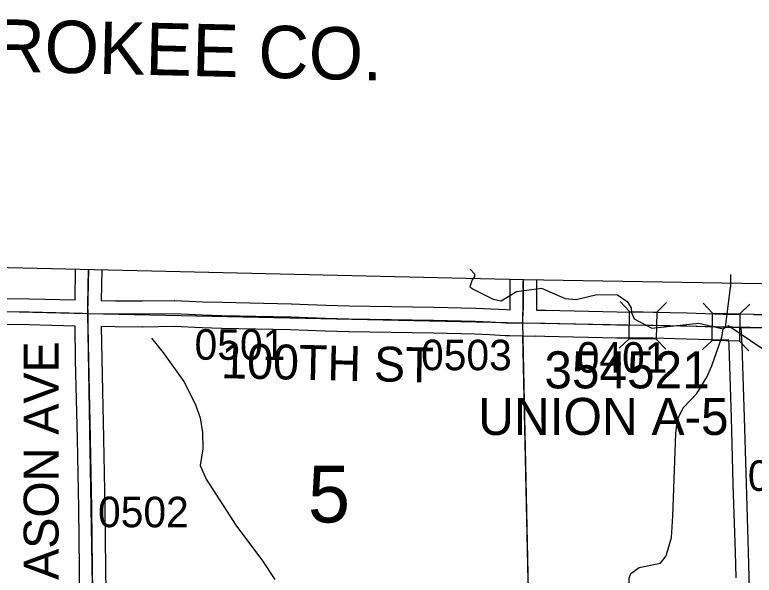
# Model space of a CAD drawing. Extents: x -157.2 to -99.3, y 12.2 to 46.2.
# Drawn here: x -119.49 to -117.793, y 39.713 to 40.999 of the extents above; entities that cross this region are included whole.
import ezdxf

# ---------------------------------------------------------------- set-up
doc = ezdxf.new("R2010")
doc.units = 0
for name, color, linetype in [('tdCoClipBndry', 7, 'Continuous'), ('tdCoCoBndry', 7, 'Continuous'), ('tdCoCoBndryTxt', 7, 'Continuous'), ('tdCoHydroRiver', 7, 'Continuous'), ('tdCoSecRdNmbr', 7, 'Continuous'), ('tdCoSecRdTxt', 7, 'Continuous'), ('tdCoSecRteBand', 7, 'Continuous'), ('tdCoSecRteCL', 7, 'Continuous'), ('tdCoSectLine', 7, 'Continuous'), ('tdCoSectLinePart', 7, 'Continuous'), ('tdCoSectNmbr', 7, 'Continuous'), ('tdCoStrucSec', 7, 'Continuous'), ('tdCoStrucSecCoName', 7, 'Continuous'), ('tdCoStrucSecFHWANum', 7, 'Continuous'), ('tdCoSurfEarth', 7, 'Continuous'), ('tdCoSurfGravel', 7, 'Continuous'), ('tdCoTwpBndryShd', 7, 'Continuous')]:
    doc.layers.add(name, color=color, linetype=linetype)

msp = doc.modelspace()

# ---------------------------------------------------------------- linework, layer by layer
at = {"layer": 'tdCoClipBndry'}
msp.add_lwpolyline([(-137.3849, 40.9986), (-130.3617, 40.7621), (-129.3761, 40.7352), (-128.3918, 40.7165), (-127.3846, 40.6647), (-126.387, 40.641), (-124.3513, 40.57), (-123.3516, 40.5465), (-121.3552, 40.48), (-120.3594, 40.4386), (-118.3228, 40.3917), (-115.3169, 40.3414), (-114.3264, 40.3124), (-114.2927, 40.3054), (-114.257, 40.2814), (-114.2379, 40.2528), (-114.2294, 40.2106), (-114.247, 39.2403), (-114.2573, 38.2439), (-114.2917, 37.2483), (-114.3338, 36.2543), (-114.3541, 35.2589), (-114.3899, 34.3598)], dxfattribs=at)
at = {"layer": 'tdCoCoBndry'}
msp.add_lwpolyline([(-135.3934, 40.8324), (-134.3958, 40.7988), (-133.3972, 40.7654), (-132.3984, 40.7315), (-131.3628, 40.6937), (-130.3647, 40.6622), (-129.3784, 40.6353), (-128.3937, 40.6165), (-127.3884, 40.5648), (-126.3904, 40.5411), (-125.354, 40.5038), (-124.3542, 40.47), (-123.355, 40.4466), (-122.3574, 40.4123), (-121.3585, 40.3801), (-120.3626, 40.3387), (-119.3227, 40.3139), (-118.3248, 40.2918), (-117.32, 40.2727), (-116.3236, 40.2604), (-115.3186, 40.2414), (-114.3294, 40.2124)], dxfattribs=at)
at = {"layer": 'tdCoHydroRiver'}
for points in [[(-118.4455, 40.415), (-118.4356, 40.4044), (-118.4357, 40.3981), (-118.4407, 40.3904), (-118.4459, 40.3747), (-118.4366, 40.3682), (-118.3929, 40.3465), (-118.3741, 40.3428), (-118.3388, 40.3639), (-118.2818, 40.3718), (-118.2272, 40.3483), (-118.202, 40.346), (-118.1543, 40.3573), (-118.107, 40.356), (-118.0853, 40.3413), (-118.0762, 40.3268), (-118.0749, 40.3157), (-118.069, 40.3013), (-118.0285, 40.2797), (-117.9209, 40.291), (-117.8644, 40.2784)], [(-117.8478, 40.4028), (-117.8476, 40.3743)], [(-117.8644, 40.2784), (-117.8596, 40.2815), (-117.8476, 40.3743)], [(-118.0459, 39.5241), (-118.0482, 39.5526), (-118.0645, 39.5941), (-118.0694, 39.6447), (-118.0815, 39.6671), (-118.0804, 39.7066), (-118.0769, 39.7175), (-118.0576, 39.7312), (-118.0084, 39.7409), (-117.9953, 39.7579), (-117.9831, 39.8002), (-117.9802, 39.8491), (-117.9735, 40.0383), (-117.9695, 40.0713), (-117.9561, 40.0978), (-117.9252, 40.1301), (-117.9021, 40.1674), (-117.8904, 40.1939), (-117.8681, 40.2596), (-117.8644, 40.2784)], [(-119.1767, 40.2573), (-119.1508, 40.225), (-119.1021, 40.1574), (-119.0767, 40.1062), (-119.0649, 40.0743), (-119.0595, 40.041), (-119.0589, 40.0031), (-119.0647, 39.9653), (-119.0513, 39.9334), (-118.9817, 39.8258), (-118.9238, 39.7484), (-118.8934, 39.7034)]]:
    msp.add_lwpolyline(points, dxfattribs=at)
at = {"layer": 'tdCoSecRteBand'}
msp.add_line((-119.3522, 40.3446), (-119.3509, 40.4154), dxfattribs=at)
for points in [[(-119.2909, 40.414), (-119.2922, 40.3434), (-119.2919, 40.3434), (-119.2592, 40.3429), (-119.1975, 40.3424), (-119.1246, 40.3434), (-119.1237, 40.3434), (-119.1228, 40.3434), (-119.0585, 40.3404), (-119.0145, 40.3392), (-118.856, 40.3357), (-118.8558, 40.3357), (-118.8557, 40.3357), (-118.817, 40.3345), (-118.8169, 40.3345), (-118.8168, 40.3345), (-118.776, 40.333), (-118.7228, 40.3313), (-118.5289, 40.3283), (-118.5288, 40.3283), (-118.5287, 40.3283), (-118.4328, 40.3261), (-118.4324, 40.3261), (-118.432, 40.3261), (-118.397, 40.3244), (-118.3969, 40.3244), (-118.3968, 40.3244), (-118.3623, 40.3224), (-118.3534, 40.3223)], [(-118.3534, 40.3223), (-118.3532, 40.3286), (-118.3532, 40.3499), (-118.3534, 40.3855), (-118.3534, 40.386), (-118.3534, 40.3865), (-118.3533, 40.3924)], [(-118.2933, 40.3912), (-118.2934, 40.3854), (-118.2932, 40.3502), (-118.2932, 40.3501), (-118.2932, 40.35), (-118.2932, 40.328), (-118.2932, 40.3275), (-118.2932, 40.3269), (-118.2934, 40.3213), (-118.2729, 40.3209), (-118.2728, 40.3209), (-118.2727, 40.3209), (-118.108, 40.3173), (-118.0256, 40.3168), (-118.0254, 40.3168), (-118.0252, 40.3168), (-117.9477, 40.315), (-117.9476, 40.315), (-117.9474, 40.315), (-117.8636, 40.3123), (-117.8238, 40.3117), (-117.7948, 40.3131), (-117.7947, 40.3115), (-117.7105, 40.3111)], [(-119.5352, 40.3483), (-119.457, 40.3473), (-119.4568, 40.3473), (-119.4566, 40.3473), (-119.3522, 40.3446)], [(-119.3401, 39.5648), (-119.342, 39.7283), (-119.342, 39.7283), (-119.342, 39.7284), (-119.3435, 39.8668), (-119.3465, 40.0259), (-119.3507, 40.2066), (-119.3507, 40.2067), (-119.3507, 40.2067), (-119.3522, 40.2837), (-119.3522, 40.2838), (-119.3522, 40.2839), (-119.3522, 40.2839), (-119.3522, 40.2841), (-119.3522, 40.2844), (-119.3528, 40.2844), (-119.3528, 40.2846), (-119.458, 40.2873), (-119.5367, 40.2883)], [(-117.835, 39.7076), (-117.8365, 39.766), (-117.8414, 39.9217), (-117.8414, 39.9218), (-117.8414, 39.9218), (-117.8456, 40.0739), (-117.8513, 40.24), (-117.8519, 40.2521), (-117.8538, 40.2522), (-117.8648, 40.2523), (-117.865, 40.2523), (-117.8653, 40.2523), (-117.9492, 40.255), (-118.0262, 40.2568), (-118.1086, 40.2573), (-118.1089, 40.2573), (-118.1091, 40.2573), (-118.274, 40.261), (-118.295, 40.2613), (-118.2954, 40.2613), (-118.2954, 40.2609), (-118.3252, 40.2618), (-118.3549, 40.2623), (-118.3639, 40.2624), (-118.3645, 40.2624), (-118.3651, 40.2625), (-118.4, 40.2644), (-118.4346, 40.2661), (-118.53, 40.2684), (-118.7239, 40.2713), (-118.7242, 40.2713), (-118.7244, 40.2713), (-118.778, 40.2731), (-118.778, 40.2731), (-118.7781, 40.2731), (-118.8189, 40.2745), (-118.8574, 40.2758), (-119.0159, 40.2792), (-119.016, 40.2792), (-119.016, 40.2792), (-119.0604, 40.2804), (-119.0607, 40.2805), (-119.061, 40.2805), (-119.1247, 40.2834), (-119.197, 40.2824), (-119.1974, 40.2824), (-119.1977, 40.2824), (-119.2598, 40.2829), (-119.26, 40.2829), (-119.2601, 40.2829), (-119.2922, 40.2834), (-119.2907, 40.2079), (-119.2865, 40.0273), (-119.2865, 40.0272), (-119.2865, 40.0271), (-119.2835, 39.8678), (-119.2835, 39.8677), (-119.2835, 39.8676), (-119.282, 39.729), (-119.2801, 39.5656)]]:
    msp.add_lwpolyline(points, dxfattribs=at)
at = {"layer": 'tdCoSecRteCL'}
for points in [[(-119.3223, 40.3139), (-119.3224, 40.3323), (-119.3209, 40.4147)], [(-118.3245, 40.2918), (-118.3242, 40.3011), (-118.3232, 40.328), (-118.3232, 40.35), (-118.3234, 40.3857), (-118.3233, 40.3917)], [(-120.3622, 40.3387), (-120.3212, 40.3368), (-120.1755, 40.3316), (-120.1353, 40.3309), (-120.1077, 40.3309), (-120.083, 40.3312), (-120.0463, 40.3299), (-120.0191, 40.3282), (-119.9952, 40.3267), (-119.9651, 40.3267), (-119.9005, 40.3275), (-119.8569, 40.326), (-119.8273, 40.324), (-119.8029, 40.323), (-119.7688, 40.323), (-119.7052, 40.3218), (-119.6206, 40.322), (-119.5777, 40.3208), (-119.5363, 40.3183), (-119.4574, 40.3173), (-119.3348, 40.3141), (-119.3223, 40.3139)], [(-119.3074, 39.4247), (-119.3083, 39.4621), (-119.3101, 39.5652), (-119.312, 39.7287), (-119.3135, 39.8673), (-119.3165, 40.0266), (-119.3207, 40.2073), (-119.3222, 40.2843), (-119.3223, 40.3139)], [(-119.3223, 40.3139), (-119.2596, 40.3129), (-119.1975, 40.3124), (-119.1242, 40.3134), (-119.0596, 40.3104), (-119.0152, 40.3092), (-118.8566, 40.3058), (-118.8179, 40.3045), (-118.777, 40.303), (-118.7235, 40.3013), (-118.5294, 40.2984), (-118.4335, 40.2961), (-118.3984, 40.2944), (-118.3634, 40.2924), (-118.3245, 40.2918)], [(-118.3245, 40.2918), (-118.2734, 40.291), (-118.1084, 40.2873), (-118.0258, 40.2868), (-117.9484, 40.285), (-117.8643, 40.2823), (-117.8233, 40.2817)], [(-117.7951, 39.3717), (-117.7959, 39.4023), (-117.7981, 39.4536), (-117.8011, 39.5907), (-117.805, 39.7084), (-117.8065, 39.7668), (-117.8114, 39.9227), (-117.8156, 40.0748), (-117.8213, 40.2413), (-117.8233, 40.2817)], [(-117.8233, 40.2817), (-117.8174, 40.2816), (-117.7107, 40.2811), (-117.5999, 40.2791), (-117.398, 40.2752), (-117.3196, 40.2727)]]:
    msp.add_lwpolyline(points, dxfattribs=at)
at = {"layer": 'tdCoSectLine'}
for points in [[(-119.3227, 40.3139), (-119.3202, 40.4147)], [(-118.3248, 40.2918), (-118.3228, 40.3917)], [(-120.3626, 40.3387), (-119.3227, 40.3139)], [(-119.3078, 39.4247), (-119.3227, 40.3139)], [(-119.3227, 40.3139), (-118.3248, 40.2918)], [(-118.3051, 39.3912), (-118.3248, 40.2918)], [(-118.3248, 40.2918), (-117.32, 40.2727)]]:
    msp.add_lwpolyline(points, dxfattribs=at)
at = {"layer": 'tdCoSectLinePart'}
msp.add_lwpolyline([(-118.3058, 39.4209), (-118.3242, 40.2617)], dxfattribs=at)
at = {"layer": 'tdCoStrucSec'}
for p, q in [((-118.0795, 40.3182), (-118.1012, 40.3407)), ((-118.0169, 40.3169), (-117.9944, 40.3386)), ((-117.8889, 40.3143), (-117.9106, 40.3369)), ((-117.8263, 40.313), (-117.8037, 40.3347)), ((-118.0808, 40.2556), (-118.1034, 40.2339)), ((-118.0182, 40.2543), (-117.9965, 40.2317)), ((-117.8901, 40.2517), (-117.9127, 40.23)), ((-117.8276, 40.2504), (-117.8059, 40.2279))]:
    msp.add_line(p, q, dxfattribs=at)
for points in [[(-118.0795, 40.3182), (-118.0169, 40.3169), (-118.0182, 40.2543), (-118.0808, 40.2556)], [(-117.8889, 40.3143), (-117.8263, 40.313), (-117.8276, 40.2504), (-117.8901, 40.2517)]]:
    msp.add_lwpolyline(points, close=True, dxfattribs=at)
at = {"layer": 'tdCoStrucSecFHWANum'}
msp.add_line((-117.7757, 40.2334), (-117.8542, 40.2858), dxfattribs=at)
at = {"layer": 'tdCoSurfEarth'}
msp.add_lwpolyline([(-119.3223, 40.3139), (-119.2596, 40.3129), (-119.1975, 40.3124), (-119.1242, 40.3134), (-119.0596, 40.3104), (-119.0152, 40.3092), (-118.8566, 40.3058), (-118.8179, 40.3045), (-118.777, 40.303), (-118.7235, 40.3013), (-118.5294, 40.2984), (-118.4335, 40.2961), (-118.3984, 40.2944), (-118.3634, 40.2924), (-118.3245, 40.2918)], dxfattribs=at)
at = {"layer": 'tdCoSurfGravel'}
for points in [[(-119.3223, 40.3139), (-119.3224, 40.3323), (-119.3209, 40.4147)], [(-118.3245, 40.2918), (-118.3242, 40.3011), (-118.3232, 40.328), (-118.3232, 40.35), (-118.3234, 40.3857), (-118.3233, 40.3917)], [(-120.3622, 40.3387), (-120.3212, 40.3368), (-120.1755, 40.3316), (-120.1353, 40.3309), (-120.1077, 40.3309), (-120.083, 40.3312), (-120.0463, 40.3299), (-120.0191, 40.3282), (-119.9952, 40.3267), (-119.9651, 40.3267), (-119.9005, 40.3275), (-119.8569, 40.326), (-119.8273, 40.324), (-119.8029, 40.323), (-119.7688, 40.323), (-119.7052, 40.3218), (-119.6206, 40.322), (-119.5777, 40.3208), (-119.5363, 40.3183), (-119.4574, 40.3173), (-119.3348, 40.3141), (-119.3223, 40.3139)], [(-119.3074, 39.4247), (-119.3083, 39.4621), (-119.3101, 39.5652), (-119.312, 39.7287), (-119.3135, 39.8673), (-119.3165, 40.0266), (-119.3207, 40.2073), (-119.3222, 40.2843), (-119.3223, 40.3139)], [(-118.3245, 40.2918), (-118.2734, 40.291), (-118.1084, 40.2873), (-118.0258, 40.2868), (-117.9484, 40.285), (-117.8643, 40.2823), (-117.8233, 40.2817), (-117.8174, 40.2816), (-117.7107, 40.2811), (-117.5999, 40.2791), (-117.398, 40.2752), (-117.3196, 40.2727)], [(-117.8283, 38.3693), (-117.8255, 38.4196), (-117.8223, 38.4879), (-117.8218, 38.521), (-117.8181, 38.6401), (-117.8161, 38.6997), (-117.8134, 38.8238), (-117.8077, 38.9407), (-117.807, 38.9907), (-117.8033, 39.078), (-117.8008, 39.138), (-117.7971, 39.2877), (-117.7947, 39.3537), (-117.7951, 39.3717), (-117.7959, 39.4023), (-117.7981, 39.4536), (-117.8011, 39.5907), (-117.805, 39.7084), (-117.8065, 39.7668), (-117.8114, 39.9227), (-117.8156, 40.0748), (-117.8213, 40.2413), (-117.8233, 40.2817)]]:
    msp.add_lwpolyline(points, dxfattribs=at)
at = {"layer": 'tdCoTwpBndryShd'}
msp.add_lwpolyline([(-120.3626, 40.3387), (-119.3227, 40.3139), (-118.3248, 40.2918), (-117.32, 40.2727), (-116.3236, 40.2604), (-115.3186, 40.2414), (-114.3294, 40.2124), (-114.3469, 39.2417), (-114.3573, 38.2474), (-114.3916, 37.2518), (-114.4337, 36.2575), (-114.454, 35.261), (-114.4939, 34.2619)], dxfattribs=at)

# ---------------------------------------------------------------- texts
at = {"layer": 'tdCoCoBndryTxt'}
msp.add_text('CHEROKEE CO.', height=0.12, rotation=358.6346, dxfattribs=at).set_placement((-119.8779, 40.8772))
at = {"layer": 'tdCoSecRdNmbr'}
for s, rotation, p in [('0501', 359.9084, (-119.0779, 40.2075)), ('0503', 359.9088, (-118.5581, 40.1836)), ('0401', 359.909, (-118.2009, 40.178)), ('0404', 359.9094, (-117.8082, 39.9067)), ('0502', 359.9082, (-119.2994, 39.8235))]:
    msp.add_text(s, height=0.07, rotation=rotation, dxfattribs=at).set_placement(p)
at = {"layer": 'tdCoSecRdTxt'}
for s, rotation, p in [('MASON AVE', 90, (-119.39, 39.6136)), ('100TH ST', 358.8251, (-119.0174, 40.1653))]:
    msp.add_text(s, height=0.08, rotation=rotation, dxfattribs=at).set_placement(p)
at = {"layer": 'tdCoSectNmbr'}
msp.add_text('5', height=0.13, rotation=359.9085, dxfattribs=at).set_placement((-118.8177, 39.8344))
at = {"layer": 'tdCoStrucSecCoName'}
msp.add_text('UNION A-5', height=0.085, dxfattribs=at).set_placement((-118.427, 40.035))
at = {"layer": 'tdCoStrucSecFHWANum'}
msp.add_text('354521', height=0.085, dxfattribs=at).set_placement((-118.2749, 40.1418))

doc.saveas('drawing.dxf')
